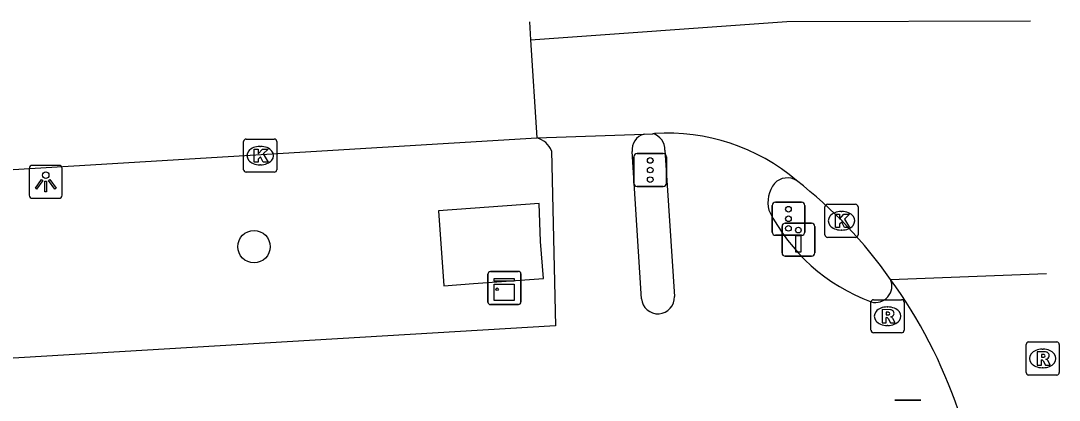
# Model space of a CAD drawing. Extents: x 159689 to 160786, y 387323 to 388339.
# Drawn here: x 160701.18 to 160732.61, y 388327.68 to 388339.16 of the extents above; entities that cross this region are included whole.
import ezdxf

# ---------------------------------------------------------------- set-up
doc = ezdxf.new("R2010")
doc.units = 0
for name, color, linetype in [('IMGEO_Boom', 7, 'Continuous'), ('IMGEO_Drukknoppaal', 7, 'Continuous'), ('IMGEO_Fietspad_open', 7, 'Continuous'), ('IMGEO_Kast', 7, 'Continuous'), ('IMGEO_Kolk', 7, 'Continuous'), ('IMGEO_Lichtpunt', 7, 'Continuous'), ('IMGEO_Rijbaan_lokaal_gesloten', 7, 'Continuous'), ('IMGEO_Rijbaan_regionaal_gesloten', 7, 'Continuous'), ('IMGEO_Rioolput', 7, 'Continuous'), ('IMGEO_Verkeersregelinstallatiepaal', 7, 'Continuous'), ('IMGEO_Voetpad_open', 7, 'Continuous')]:
    doc.layers.add(name, color=color, linetype=linetype)

msp = doc.modelspace()

# ---------------------------------------------------------------- linework, layer by layer
at = {"layer": 'IMGEO_Boom'}
msp.add_circle((160708.241, 388332.323), 0.489, dxfattribs=at)
at = {"layer": 'IMGEO_Drukknoppaal'}
for p, q in [((160724.219, 388332.134), (160724.219, 388332.934)), ((160724.219, 388332.934), (160724.219, 388332.134)), ((160724.319, 388333.034), (160725.109, 388333.034)), ((160725.109, 388333.034), (160724.319, 388333.034)), ((160725.209, 388332.934), (160725.209, 388332.134)), ((160725.209, 388332.134), (160725.209, 388332.934)), ((160725.109, 388332.034), (160724.319, 388332.034)), ((160724.319, 388332.034), (160725.109, 388332.034)), ((160727.63, 388327.677), (160728.42, 388327.677)), ((160728.42, 388327.677), (160727.63, 388327.677))]:
    msp.add_line(p, q, dxfattribs=at)
msp.add_lwpolyline([(160724.789, 388332.659), (160724.789, 388332.159), (160724.639, 388332.159), (160724.639, 388332.659), (160724.789, 388332.659)], dxfattribs=at)
msp.add_circle((160724.714, 388332.824), 0.085, dxfattribs=at)
for centre, start, end in [((160724.319, 388332.934), 90, 180), ((160724.319, 388332.934), 90, 180), ((160725.109, 388332.934), 0, 90), ((160725.109, 388332.934), 360, 90), ((160724.319, 388332.134), 180, 270), ((160724.319, 388332.134), 180, 270), ((160725.109, 388332.134), 270, 0), ((160725.109, 388332.134), 270, 0)]:
    msp.add_arc(centre, 0.1, start, end, dxfattribs=at)
at = {"layer": 'IMGEO_Fietspad_open'}
for points in [[(160717.24, 388335.219), (160717.368, 388329.924), (160659.338, 388326.463)], [(160719.964, 388330.749), (160719.683, 388335.199)], [(160720.672, 388335.243), (160720.961, 388330.818)]]:
    msp.add_lwpolyline(points, dxfattribs=at)
for centre, radius, start, end in [((160720.183, 388335.248), 0.503, 106.2182, 185.61), ((160720.187, 388335.271), 0.486, 356.7099, 75.6583), ((160716.638, 388334.994), 0.643, 20.4511, 75.301), ((160724.378, 388333.868), 0.536, 58.0654, 136.0792), ((160724.736, 388333.655), 0.946, 141.8581, 193.9813), ((160728.9, 388335.984), 5.689, 206.7178, 249.5802), ((160727.049, 388331.128), 0.494, 254.2844, 24.3187), ((160720.462, 388330.791), 0.5, 184.7653, 3.1527)]:
    msp.add_arc(centre, radius, start, end, dxfattribs=at)
at = {"layer": 'IMGEO_Kast'}
for p, q in [((160715.393, 388331.572), (160716.234, 388331.572)), ((160716.234, 388331.572), (160715.393, 388331.572)), ((160715.318, 388330.647), (160715.318, 388331.488)), ((160715.318, 388331.488), (160715.318, 388330.647)), ((160716.318, 388331.497), (160716.318, 388330.656)), ((160716.318, 388330.656), (160716.318, 388331.497)), ((160716.243, 388330.572), (160715.402, 388330.572)), ((160715.402, 388330.572), (160716.243, 388330.572))]:
    msp.add_line(p, q, dxfattribs=at)
for points in [[(160715.513, 388331.362), (160716.113, 388331.362), (160716.113, 388331.277), (160715.513, 388331.277), (160715.513, 388331.362)], [(160715.513, 388331.187), (160716.113, 388331.187), (160716.113, 388330.698), (160715.513, 388330.698), (160715.513, 388331.187)]]:
    msp.add_lwpolyline(points, dxfattribs=at)
msp.add_circle((160715.597, 388331.036), 0.0377, dxfattribs=at)
for centre, start, end in [((160715.396, 388331.494), 92.4484, 184.2845), ((160715.396, 388331.494), 92.4484, 184.2845), ((160716.24, 388331.494), 2.4484, 94.2845), ((160716.24, 388331.494), 2.4484, 94.2845), ((160715.396, 388330.65), 182.4484, 274.2845), ((160715.396, 388330.65), 182.4484, 274.2845), ((160716.24, 388330.65), 272.4484, 4.2845), ((160716.24, 388330.65), 272.4484, 4.2845)]:
    msp.add_arc(centre, 0.0779, start, end, dxfattribs=at)
at = {"layer": 'IMGEO_Kolk'}
for p, q in [((160707.927, 388334.653), (160707.927, 388335.505)), ((160708.002, 388335.579), (160708.854, 388335.579)), ((160708.415, 388335.359), (160708.44, 388335.359)), ((160708.928, 388335.505), (160708.928, 388334.653)), ((160708.438, 388334.799), (160708.413, 388334.799)), ((160708.854, 388334.579), (160708.002, 388334.579)), ((160725.518, 388332.68), (160725.518, 388333.532)), ((160725.593, 388333.606), (160726.445, 388333.606)), ((160726.519, 388333.532), (160726.519, 388332.68)), ((160726.006, 388333.386), (160726.031, 388333.386)), ((160726.029, 388332.826), (160726.004, 388332.826)), ((160726.445, 388332.606), (160725.593, 388332.606))]:
    msp.add_line(p, q, dxfattribs=at)
for points in [[(160707.927, 388334.653), (160707.927, 388335.505)], [(160708.002, 388335.579), (160708.854, 388335.579)], [(160708.928, 388335.505), (160708.928, 388334.653)], [(160708.248, 388335.279), (160708.371, 388335.279), (160708.371, 388335.128), (160708.501, 388335.279), (160708.665, 388335.279), (160708.519, 388335.128), (160708.672, 388334.879), (160708.52, 388334.879), (160708.435, 388335.043), (160708.371, 388334.976), (160708.371, 388334.879), (160708.248, 388334.879), (160708.248, 388335.279)], [(160708.854, 388334.579), (160708.002, 388334.579)], [(160725.518, 388332.68), (160725.518, 388333.532)], [(160725.593, 388333.606), (160726.445, 388333.606)], [(160726.519, 388333.532), (160726.519, 388332.68)], [(160725.839, 388333.306), (160725.962, 388333.306), (160725.962, 388333.155), (160726.092, 388333.306), (160726.256, 388333.306), (160726.11, 388333.155), (160726.263, 388332.906), (160726.111, 388332.906), (160726.026, 388333.07), (160725.962, 388333.003), (160725.962, 388332.906), (160725.839, 388332.906), (160725.839, 388333.306)], [(160726.445, 388332.606), (160725.593, 388332.606)]]:
    msp.add_lwpolyline(points, dxfattribs=at)
for centre, start, end in [((160708.004, 388335.503), 91.552, 178.448), ((160708.004, 388335.503), 91.552, 178.448), ((160708.852, 388335.503), 1.552, 88.448), ((160708.852, 388335.503), 1.552, 88.448), ((160708.004, 388334.655), 181.552, 268.448), ((160708.004, 388334.655), 181.552, 268.448), ((160708.852, 388334.655), 271.552, 358.448), ((160708.852, 388334.655), 271.552, 358.448), ((160725.595, 388333.53), 91.552, 178.448), ((160725.595, 388333.53), 91.552, 178.448), ((160726.443, 388333.53), 1.552, 88.448), ((160726.443, 388333.53), 1.552, 88.448), ((160725.595, 388332.682), 181.552, 268.448), ((160725.595, 388332.682), 181.552, 268.448), ((160726.443, 388332.682), 271.552, 358.448), ((160726.443, 388332.682), 271.552, 358.448)]:
    msp.add_arc(centre, 0.0765, start, end, dxfattribs=at)
for centre, major_axis, ratio, start_param, end_param in [((160708.414, 388335.079), (-0.387, 0.002), 0.722429, 4.712389, 7.853982), ((160708.439, 388335.079), (-0.39, 0.002), 0.717154, 1.570796, 4.712389), ((160726.005, 388333.106), (-0.387, 0.002), 0.722429, 4.712389, 7.853982), ((160726.03, 388333.106), (-0.39, 0.002), 0.717154, 1.570796, 4.712389)]:
    msp.add_ellipse(centre, major_axis=major_axis, ratio=ratio, start_param=start_param, end_param=end_param, dxfattribs=at)
at = {"layer": 'IMGEO_Lichtpunt'}
for p, q in [((160702.34, 388334.784), (160701.532, 388334.784)), ((160702.34, 388334.784), (160701.532, 388334.784)), ((160701.438, 388334.689), (160701.438, 388333.882)), ((160701.438, 388334.689), (160701.438, 388333.882)), ((160702.434, 388333.882), (160702.434, 388334.689)), ((160702.434, 388333.882), (160702.434, 388334.689)), ((160701.532, 388333.788), (160702.34, 388333.788)), ((160701.532, 388333.788), (160702.34, 388333.788))]:
    msp.add_line(p, q, dxfattribs=at)
for points in [[(160701.812, 388334.353), (160701.851, 388334.325), (160701.663, 388334.063), (160701.625, 388334.09), (160701.812, 388334.353)], [(160701.914, 388334.305), (160701.961, 388334.305), (160701.961, 388333.983), (160701.914, 388333.983), (160701.914, 388334.305)], [(160702.024, 388334.325), (160702.062, 388334.352), (160702.249, 388334.09), (160702.21, 388334.062), (160702.024, 388334.325)]]:
    msp.add_lwpolyline(points, dxfattribs=at)
msp.add_circle((160701.937, 388334.487), 0.0994, dxfattribs=at)
for centre, start, end in [((160701.532, 388334.689), 90, 180), ((160701.532, 388334.689), 90, 180), ((160702.34, 388334.689), 0, 90), ((160702.34, 388334.689), 0, 90), ((160701.532, 388333.882), 180, 270), ((160701.532, 388333.882), 180, 270), ((160702.34, 388333.882), 270, 0), ((160702.34, 388333.882), 270, 360)]:
    msp.add_arc(centre, 0.0946, start, end, dxfattribs=at)
at = {"layer": 'IMGEO_Rijbaan_lokaal_gesloten'}
msp.add_arc((160715.705, 388322.707), 14.611, 18.6582, 36.1765, dxfattribs=at)
at = {"layer": 'IMGEO_Rijbaan_regionaal_gesloten'}
for points in [[(160716.577, 388339.129), (160716.612, 388338.58)], [(160716.612, 388338.58), (160724.365, 388339.139), (160731.736, 388339.16)], [(160716.612, 388338.58), (160716.801, 388335.616)], [(160716.801, 388335.616), (160720.043, 388335.731)], [(160720.043, 388335.731), (160720.307, 388335.742)], [(160720.307, 388335.742), (160720.334, 388335.744), (160720.362, 388335.746)], [(160681.416, 388333.399), (160690.933, 388334.057), (160716.801, 388335.616)], [(160727.499, 388331.331), (160732.224, 388331.507)]]:
    msp.add_lwpolyline(points, dxfattribs=at)
for centre, radius, start, end in [((160720.764, 388329.757), 6.002, 49.5091, 93.8371), ((160716.342, 388323.587), 13.581, 34.7655, 52.2274)]:
    msp.add_arc(centre, radius, start, end, dxfattribs=at)
at = {"layer": 'IMGEO_Rioolput'}
for p, q in [((160726.911, 388329.793), (160726.911, 388330.645)), ((160726.986, 388330.719), (160727.838, 388330.719)), ((160727.912, 388330.645), (160727.912, 388329.793)), ((160727.399, 388330.499), (160727.424, 388330.499)), ((160727.838, 388329.719), (160726.986, 388329.719)), ((160727.422, 388329.939), (160727.397, 388329.939)), ((160731.606, 388328.514), (160731.606, 388329.366)), ((160731.681, 388329.44), (160732.533, 388329.44)), ((160732.607, 388329.366), (160732.607, 388328.514)), ((160732.094, 388329.22), (160732.119, 388329.22)), ((160732.533, 388328.44), (160731.681, 388328.44)), ((160732.117, 388328.66), (160732.092, 388328.66))]:
    msp.add_line(p, q, dxfattribs=at)
for points in [[(160726.911, 388329.793), (160726.911, 388330.645)], [(160726.986, 388330.719), (160727.838, 388330.719)], [(160727.912, 388330.645), (160727.912, 388329.793)], [(160727.5, 388330.417), (160727.248, 388330.419), (160727.248, 388330.019)], [(160727.426, 388330.338), (160727.372, 388330.338), (160727.372, 388330.257)], [(160727.248, 388330.019), (160727.372, 388330.019), (160727.372, 388330.181), (160727.383, 388330.181)], [(160727.372, 388330.257), (160727.424, 388330.257)], [(160727.43, 388330.152), (160727.501, 388330.019), (160727.641, 388330.019), (160727.576, 388330.145)], [(160727.838, 388329.719), (160726.986, 388329.719)], [(160731.606, 388328.514), (160731.606, 388329.366)], [(160731.681, 388329.44), (160732.533, 388329.44)], [(160732.607, 388329.366), (160732.607, 388328.514)], [(160732.195, 388329.138), (160731.943, 388329.14), (160731.943, 388328.74)], [(160732.121, 388329.059), (160732.067, 388329.059), (160732.067, 388328.978)], [(160731.943, 388328.74), (160732.067, 388328.74), (160732.067, 388328.902), (160732.078, 388328.902)], [(160732.067, 388328.978), (160732.119, 388328.978)], [(160732.125, 388328.873), (160732.196, 388328.74), (160732.336, 388328.74), (160732.271, 388328.866)], [(160732.533, 388328.44), (160731.681, 388328.44)]]:
    msp.add_lwpolyline(points, dxfattribs=at)
for centre, radius, start, end in [((160726.988, 388330.643), 0.0765, 91.552, 178.448), ((160726.988, 388330.643), 0.0765, 91.552, 178.448), ((160727.836, 388330.643), 0.0765, 1.552, 88.448), ((160727.836, 388330.643), 0.0765, 1.552, 88.448), ((160727.432, 388330.242), 0.0964, 77.0061, 93.1865), ((160727.446, 388330.299), 0.0378, 276.6634, 79.6772), ((160727.499, 388330.307), 0.109, 350.3612, 89.416), ((160727.382, 388330.128), 0.0533, 26.0293, 88.6989), ((160727.408, 388330.446), 0.19, 274.7715, 282.9687), ((160727.497, 388330.307), 0.112, 277.5842, 350.9817), ((160727.481, 388330.092), 0.108, 29.5134, 73.7905), ((160726.988, 388329.795), 0.0765, 181.552, 268.448), ((160726.988, 388329.795), 0.0765, 181.552, 268.448), ((160727.836, 388329.795), 0.0765, 271.552, 358.448), ((160727.836, 388329.795), 0.0765, 271.552, 358.448), ((160731.683, 388329.364), 0.0765, 91.552, 178.448), ((160731.683, 388329.364), 0.0765, 91.552, 178.448), ((160732.531, 388329.364), 0.0765, 1.552, 88.448), ((160732.531, 388329.364), 0.0765, 1.552, 88.448), ((160732.127, 388328.963), 0.0964, 77.0061, 93.1865), ((160732.141, 388329.02), 0.0378, 276.6634, 79.6772), ((160732.194, 388329.028), 0.109, 350.3612, 89.416), ((160732.077, 388328.849), 0.0533, 26.0293, 88.6989), ((160732.103, 388329.167), 0.19, 274.7715, 282.9687), ((160732.192, 388329.028), 0.112, 277.5842, 350.9817), ((160732.176, 388328.813), 0.108, 29.5134, 73.7905), ((160731.683, 388328.516), 0.0765, 181.552, 268.448), ((160731.683, 388328.516), 0.0765, 181.552, 268.448), ((160732.531, 388328.516), 0.0765, 271.552, 358.448), ((160732.531, 388328.516), 0.0765, 271.552, 358.448)]:
    msp.add_arc(centre, radius, start, end, dxfattribs=at)
for centre, major_axis, ratio, start_param, end_param in [((160727.398, 388330.219), (-0.387, 0.002), 0.722429, 4.712389, 7.853982), ((160727.423, 388330.219), (-0.39, 0.002), 0.717154, 1.570796, 4.712389), ((160732.093, 388328.94), (-0.387, 0.002), 0.722429, 4.712389, 7.853982), ((160732.118, 388328.94), (-0.39, 0.002), 0.717154, 1.570796, 4.712389)]:
    msp.add_ellipse(centre, major_axis=major_axis, ratio=ratio, start_param=start_param, end_param=end_param, dxfattribs=at)
at = {"layer": 'IMGEO_Verkeersregelinstallatiepaal'}
for p, q in [((160719.735, 388334.243), (160719.735, 388335.043)), ((160719.735, 388335.043), (160719.735, 388334.243)), ((160719.835, 388335.143), (160720.625, 388335.143)), ((160720.625, 388335.143), (160719.835, 388335.143)), ((160720.725, 388335.043), (160720.725, 388334.243)), ((160720.725, 388334.243), (160720.725, 388335.043)), ((160720.625, 388334.143), (160719.835, 388334.143)), ((160719.835, 388334.143), (160720.625, 388334.143)), ((160723.918, 388332.767), (160723.918, 388333.567)), ((160723.918, 388333.567), (160723.918, 388332.767)), ((160724.018, 388333.667), (160724.808, 388333.667)), ((160724.808, 388333.667), (160724.018, 388333.667)), ((160724.908, 388333.567), (160724.908, 388332.767)), ((160724.908, 388332.767), (160724.908, 388333.567)), ((160724.808, 388332.667), (160724.018, 388332.667)), ((160724.018, 388332.667), (160724.808, 388332.667))]:
    msp.add_line(p, q, dxfattribs=at)
for centre in [(160720.23, 388334.933), (160720.23, 388334.643), (160720.23, 388334.353), (160724.413, 388333.457), (160724.413, 388333.167), (160724.413, 388332.877)]:
    msp.add_circle(centre, 0.085, dxfattribs=at)
for centre, start, end in [((160719.835, 388335.043), 90, 180), ((160719.835, 388335.043), 90, 180), ((160720.625, 388335.043), 0, 90), ((160720.625, 388335.043), 360, 90), ((160719.835, 388334.243), 180, 270), ((160719.835, 388334.243), 180, 270), ((160720.625, 388334.243), 270, 0), ((160720.625, 388334.243), 270, 0), ((160724.018, 388333.567), 90, 180), ((160724.018, 388333.567), 90, 180), ((160724.808, 388333.567), 0, 90), ((160724.808, 388333.567), 360, 90), ((160724.018, 388332.767), 180, 270), ((160724.018, 388332.767), 180, 270), ((160724.808, 388332.767), 270, 0), ((160724.808, 388332.767), 270, 0)]:
    msp.add_arc(centre, 0.1, start, end, dxfattribs=at)
at = {"layer": 'IMGEO_Voetpad_open'}
msp.add_lwpolyline([(160713.987, 388331.141), (160714.882, 388331.206), (160716.996, 388331.359), (160716.915, 388332.484), (160716.871, 388333.631), (160713.823, 388333.411), (160713.987, 388331.141)], dxfattribs=at)

doc.saveas('drawing.dxf')
